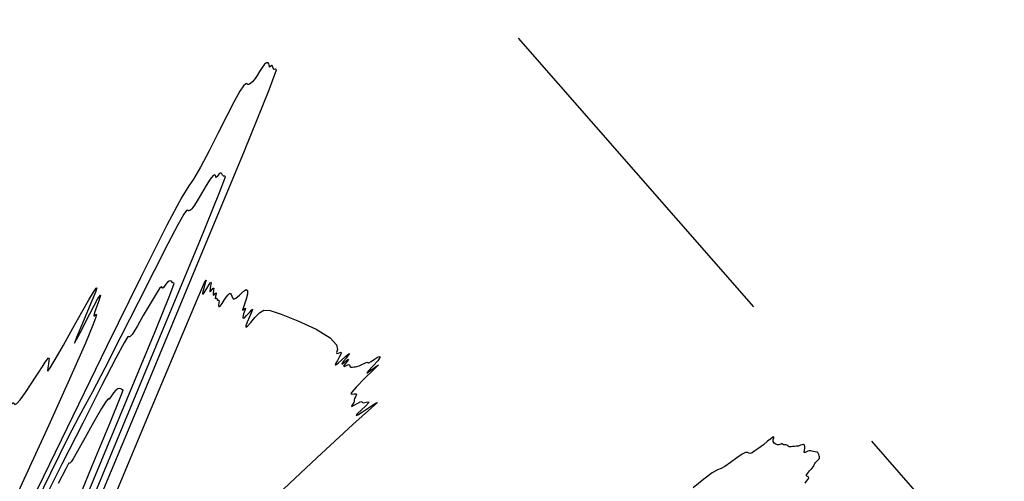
# Model space of a CAD drawing. Extents: x 3249832 to 3255657, y 13789405 to 13793316.
# Tile 647 of 656: x 3252682 to 3252820, y 13791945 to 13792010. Entities that reach past the tile are written whole.
import ezdxf

# ---------------------------------------------------------------- set-up
doc = ezdxf.new("R2010")
doc.units = 0
doc.header["$LTSCALE"] = 100
doc.header["$MEASUREMENT"] = 0
doc.linetypes.add('DASHED', pattern=[0.75, 0.5, -0.25])
for name, color, linetype in [('GRATIO_03231_CON', 1, 'CONTINUOUS'), ('PLAN', 7, 'CONTINUOUS'), ('TARGETS_EAST', 7, 'CONTINUOUS')]:
    doc.layers.add(name, color=color, linetype=linetype)
doc.styles.add('Gratio_032316_contours$0$symbol', font='symbol.shx')
doc.linetypes.add('Gratio_032316_contours$0$DEPRESSION', pattern='A,0.3,["%",Gratio_032316_contours$0$symbol,S=0.05,R=180,X=0,Y=0],0.0001', length=0.3001)

# ---------------------------------------------------------------- blocks, each defined once
blk = doc.blocks.new('Gratio_032316_contours')
at = {"layer": 'GRATIO_03231_CON', "color": 1, "linetype": 'Continuous', "flags": 128}
for points in [[(3252692.01, 13791940.52), (3252698.74, 13791956.68), (3252706.61, 13791975.6), (3252713.2, 13791991.49), (3252716.67, 13792000.03), (3252717.69, 13792002.83), (3252717.57, 13792002.94), (3252717.35, 13792002.91), (3252717.22, 13792003.09), (3252717.14, 13792003.31), (3252717.07, 13792003.45), (3252717, 13792003.47), (3252716.92, 13792003.43), (3252716.84, 13792003.33), (3252716.77, 13792003.25), (3252716.72, 13792003.24), (3252716.7, 13792003.35), (3252716.69, 13792003.52), (3252716.64, 13792003.7), (3252716.51, 13792003.84), (3252716.31, 13792003.84), (3252716.03, 13792003.64), (3252715.69, 13792003.19), (3252715.32, 13792002.61), (3252714.99, 13792002.06), (3252714.73, 13792001.65), (3252714.51, 13792001.38), (3252714.32, 13792001.17), (3252714.11, 13792000.99), (3252713.92, 13792000.85), (3252713.78, 13792000.78), (3252713.69, 13792000.79), (3252713.62, 13792000.85), (3252713.54, 13792000.92), (3252713.39, 13792000.91), (3252713.09, 13792000.63), (3252712.57, 13791999.85), (3252711.77, 13791998.4), (3252710.73, 13791996.41), (3252709.53, 13791994.04), (3252708.25, 13791991.51), (3252707.04, 13791989.2), (3252706.1, 13791987.54), (3252705.44, 13791986.61), (3252704.45, 13791985.04), (3252702.35, 13791981.11), (3252698.65, 13791973.71), (3252693.96, 13791964.16), (3252689.18, 13791954.35), (3252685.07, 13791945.92), (3252681.87, 13791939.36)], [(3252690.09, 13791938.24), (3252695.44, 13791951.12), (3252701.71, 13791966.2), (3252706.96, 13791978.86), (3252709.72, 13791985.67), (3252710.54, 13791987.89), (3252710.44, 13791987.98), (3252710.26, 13791987.95), (3252710.15, 13791988.1), (3252710.06, 13791988.28), (3252709.96, 13791988.38), (3252709.83, 13791988.38), (3252709.69, 13791988.28), (3252709.53, 13791988.09), (3252709.38, 13791987.9), (3252709.27, 13791987.79), (3252709.22, 13791987.81), (3252709.2, 13791987.92), (3252709.16, 13791988.07), (3252709.05, 13791988.15), (3252708.83, 13791988.04), (3252708.43, 13791987.56), (3252707.84, 13791986.65), (3252707.18, 13791985.53), (3252706.6, 13791984.53), (3252706.22, 13791983.91), (3252706, 13791983.58), (3252705.84, 13791983.41), (3252705.69, 13791983.27), (3252705.55, 13791983.17), (3252705.43, 13791983.11), (3252705.37, 13791983.12), (3252705.32, 13791983.17), (3252705.26, 13791983.22), (3252705.12, 13791983.16), (3252704.73, 13791982.63), (3252703.9, 13791981.17), (3252702.48, 13791978.47), (3252700.57, 13791974.73), (3252698.31, 13791970.28), (3252695.9, 13791965.52), (3252693.66, 13791961.1), (3252691.93, 13791957.77), (3252690.9, 13791955.89), (3252690.01, 13791954.29), (3252688.55, 13791951.44), (3252686.04, 13791946.38), (3252683.1, 13791940.37)], [(3252688.17, 13791935.96), (3252692.14, 13791945.56), (3252696.81, 13791956.8), (3252700.71, 13791966.23), (3252702.77, 13791971.3), (3252703.38, 13791972.95), (3252703.31, 13791973.02), (3252703.18, 13791973), (3252703.08, 13791973.11), (3252702.98, 13791973.24), (3252702.84, 13791973.31), (3252702.66, 13791973.28), (3252702.45, 13791973.13), (3252702.22, 13791972.86), (3252702, 13791972.55), (3252701.83, 13791972.33), (3252701.75, 13791972.27), (3252701.71, 13791972.33), (3252701.68, 13791972.43), (3252701.59, 13791972.47), (3252701.34, 13791972.24), (3252700.83, 13791971.49), (3252699.99, 13791970.11), (3252699.04, 13791968.45), (3252698.22, 13791967.01), (3252697.72, 13791966.16), (3252697.48, 13791965.78), (3252697.36, 13791965.64), (3252697.26, 13791965.55), (3252697.17, 13791965.48), (3252697.09, 13791965.45), (3252697.05, 13791965.45), (3252697.01, 13791965.48), (3252696.97, 13791965.52), (3252696.85, 13791965.42), (3252696.38, 13791964.64), (3252695.23, 13791962.5), (3252693.21, 13791958.59), (3252690.57, 13791953.39), (3252687.66, 13791947.65), (3252684.84, 13791942.06)], [(3252688.84, 13791940), (3252691.91, 13791947.39), (3252694.47, 13791953.59), (3252695.83, 13791956.93), (3252696.23, 13791958.02), (3252696.18, 13791958.06), (3252696.09, 13791958.05), (3252696.01, 13791958.12), (3252695.9, 13791958.2), (3252695.73, 13791958.24), (3252695.5, 13791958.18), (3252695.22, 13791957.98), (3252694.9, 13791957.62), (3252694.61, 13791957.2), (3252694.39, 13791956.88), (3252694.27, 13791956.73), (3252694.22, 13791956.73), (3252694.2, 13791956.79), (3252694.12, 13791956.79), (3252693.85, 13791956.44), (3252693.22, 13791955.42), (3252692.15, 13791953.57), (3252690.9, 13791951.37), (3252689.83, 13791949.48), (3252689.22, 13791948.41), (3252688.96, 13791947.98), (3252688.88, 13791947.88), (3252688.83, 13791947.83), (3252688.79, 13791947.8), (3252688.75, 13791947.78), (3252688.73, 13791947.78), (3252688.71, 13791947.8), (3252688.69, 13791947.81), (3252688.6, 13791947.72), (3252688.19, 13791946.97), (3252687.13, 13791944.95)], [(3252791.68, 13791944.97), (3252791.88, 13791945.27), (3252792.11, 13791945.56), (3252792.23, 13791945.78), (3252792.12, 13791945.88), (3252791.93, 13791945.95), (3252791.84, 13791946.08), (3252792.01, 13791946.34), (3252792.32, 13791946.7), (3252792.64, 13791947.05), (3252792.85, 13791947.34), (3252792.96, 13791947.56), (3252793.05, 13791947.74), (3252793.15, 13791947.9), (3252793.27, 13791948.03), (3252793.38, 13791948.13), (3252793.47, 13791948.22), (3252793.54, 13791948.29), (3252793.59, 13791948.34), (3252793.64, 13791948.39), (3252793.67, 13791948.42), (3252793.69, 13791948.45), (3252793.7, 13791948.46), (3252793.7, 13791948.47), (3252793.7, 13791948.48), (3252793.71, 13791948.5), (3252793.71, 13791948.54), (3252793.69, 13791948.65), (3252793.65, 13791948.81), (3252793.59, 13791949.01), (3252793.53, 13791949.17), (3252793.49, 13791949.26), (3252793.43, 13791949.3), (3252793.31, 13791949.32), (3252793.11, 13791949.36), (3252792.86, 13791949.4), (3252792.63, 13791949.45), (3252792.43, 13791949.5), (3252792.26, 13791949.51), (3252792.09, 13791949.48), (3252791.88, 13791949.38), (3252791.68, 13791949.28), (3252791.57, 13791949.26), (3252791.56, 13791949.37), (3252791.62, 13791949.58), (3252791.67, 13791949.84), (3252791.67, 13791950.09), (3252791.59, 13791950.29), (3252791.46, 13791950.38), (3252791.27, 13791950.37), (3252791.04, 13791950.28), (3252790.77, 13791950.18), (3252790.47, 13791950.14), (3252790.18, 13791950.12), (3252789.92, 13791950.11), (3252789.73, 13791950.08), (3252789.59, 13791950.06), (3252789.46, 13791950.08), (3252789.32, 13791950.17), (3252789.18, 13791950.28), (3252789.03, 13791950.36), (3252788.9, 13791950.36), (3252788.78, 13791950.34), (3252788.68, 13791950.33), (3252788.62, 13791950.37), (3252788.57, 13791950.45), (3252788.51, 13791950.51), (3252788.44, 13791950.53), (3252788.36, 13791950.5), (3252788.27, 13791950.45), (3252788.16, 13791950.39), (3252788.02, 13791950.35), (3252787.83, 13791950.36), (3252787.58, 13791950.44), (3252787.34, 13791950.6), (3252787.2, 13791950.82), (3252787.21, 13791951.1), (3252787.29, 13791951.34), (3252787.32, 13791951.48), (3252787.18, 13791951.43), (3252786.88, 13791951.21), (3252786.42, 13791950.84), (3252785.84, 13791950.37), (3252785.23, 13791949.89), (3252784.67, 13791949.49), (3252784.27, 13791949.25), (3252783.99, 13791949.15), (3252783.79, 13791949.17), (3252783.61, 13791949.26), (3252783.35, 13791949.27), (3252782.88, 13791949.06), (3252782.12, 13791948.54), (3252781.25, 13791947.88), (3252780.47, 13791947.34), (3252779.92, 13791947.06), (3252779.42, 13791946.85), (3252778.69, 13791946.41), (3252777.53, 13791945.53), (3252776.04, 13791944.33)]]:
    blk.add_lwpolyline(points, dxfattribs=at)
at = {"layer": 'GRATIO_03231_CON', "color": 5, "linetype": 'Continuous', "flags": 128}
blk.add_lwpolyline([(3252695.45, 13791944.12), (3252700.16, 13791955.4), (3252704.24, 13791965.13), (3252706.64, 13791970.8), (3252707.64, 13791973.08), (3252707.83, 13791973.41), (3252707.73, 13791973.03), (3252707.55, 13791972.42), (3252707.39, 13791971.82), (3252707.35, 13791971.48), (3252707.44, 13791971.44), (3252707.64, 13791971.7), (3252707.94, 13791972.23), (3252708.25, 13791972.79), (3252708.47, 13791973.11), (3252708.53, 13791972.99), (3252708.48, 13791972.6), (3252708.4, 13791972.17), (3252708.37, 13791971.88), (3252708.4, 13791971.77), (3252708.5, 13791971.85), (3252708.66, 13791972.06), (3252708.82, 13791972.27), (3252708.92, 13791972.28), (3252708.9, 13791971.99), (3252708.84, 13791971.58), (3252708.84, 13791971.3), (3252708.96, 13791971.34), (3252709.12, 13791971.54), (3252709.24, 13791971.64), (3252709.24, 13791971.47), (3252709.17, 13791971.16), (3252709.12, 13791970.9), (3252709.16, 13791970.82), (3252709.25, 13791970.86), (3252709.34, 13791970.88), (3252709.37, 13791970.79), (3252709.39, 13791970.66), (3252709.42, 13791970.58), (3252709.51, 13791970.6), (3252709.61, 13791970.62), (3252709.66, 13791970.52), (3252709.63, 13791970.21), (3252709.6, 13791969.85), (3252709.63, 13791969.65), (3252709.8, 13791969.77), (3252710.07, 13791970.12), (3252710.37, 13791970.58), (3252710.67, 13791971.01), (3252710.93, 13791971.35), (3252711.13, 13791971.54), (3252711.27, 13791971.55), (3252711.36, 13791971.4), (3252711.44, 13791971.16), (3252711.53, 13791970.91), (3252711.7, 13791970.76), (3252712.02, 13791970.87), (3252712.51, 13791971.3), (3252713.05, 13791971.82), (3252713.47, 13791972.11), (3252713.65, 13791971.95), (3252713.62, 13791971.44), (3252713.45, 13791970.75), (3252713.21, 13791970.05), (3252713.01, 13791969.48), (3252712.94, 13791969.19), (3252713.06, 13791969.24), (3252713.25, 13791969.43), (3252713.36, 13791969.47), (3252713.28, 13791969.17), (3252713.1, 13791968.67), (3252712.97, 13791968.24), (3252713.01, 13791968.06), (3252713.21, 13791968.14), (3252713.52, 13791968.44), (3252713.9, 13791968.88), (3252714.22, 13791969.25), (3252714.35, 13791969.33), (3252714.21, 13791968.94), (3252713.9, 13791968.26), (3252713.59, 13791967.54), (3252713.41, 13791967.03), (3252713.42, 13791966.8), (3252713.65, 13791966.95), (3252714.09, 13791967.48), (3252714.68, 13791968.19), (3252715.3, 13791968.84), (3252715.92, 13791969.18), (3252716.83, 13791969.15), (3252718.37, 13791968.66), (3252718.37, 13791968.66), (3252720.69, 13791967.72), (3252723.23, 13791966.53), (3252725.22, 13791965.34), (3252726.11, 13791964.37), (3252726.22, 13791963.68), (3252726.09, 13791963.27), (3252726.15, 13791963.14), (3252726.37, 13791963.19), (3252726.61, 13791963.29), (3252726.76, 13791963.33), (3252726.79, 13791963.25), (3252726.69, 13791963.02), (3252726.48, 13791962.62), (3252726.23, 13791962.17), (3252726.02, 13791961.78), (3252725.93, 13791961.56), (3252726.01, 13791961.55), (3252726.31, 13791961.78), (3252726.83, 13791962.23), (3252727.39, 13791962.74), (3252727.8, 13791963.09), (3252727.91, 13791963.12), (3252727.75, 13791962.89), (3252727.45, 13791962.49), (3252727.09, 13791962.05), (3252726.84, 13791961.71), (3252726.83, 13791961.62), (3252727.14, 13791961.85), (3252727.56, 13791962.19), (3252727.78, 13791962.34), (3252727.63, 13791962.1), (3252727.3, 13791961.67), (3252727.08, 13791961.34), (3252727.18, 13791961.3), (3252727.49, 13791961.45), (3252727.78, 13791961.58), (3252727.92, 13791961.54), (3252727.95, 13791961.4), (3252727.99, 13791961.27), (3252728.12, 13791961.22), (3252728.33, 13791961.24), (3252728.55, 13791961.28), (3252728.75, 13791961.29), (3252728.96, 13791961.31), (3252729.26, 13791961.4), (3252729.66, 13791961.59), (3252730.06, 13791961.8), (3252730.36, 13791961.92), (3252730.46, 13791961.89), (3252730.5, 13791961.81), (3252730.62, 13791961.83), (3252730.95, 13791962.03), (3252731.4, 13791962.33), (3252731.84, 13791962.6), (3252732.14, 13791962.71), (3252732.18, 13791962.58), (3252731.87, 13791962.13), (3252731.19, 13791961.38), (3252730.52, 13791960.66), (3252730.32, 13791960.38), (3252730.88, 13791960.78), (3252731.67, 13791961.38), (3252731.97, 13791961.55), (3252731.28, 13791960.84), (3252730.02, 13791959.62), (3252728.83, 13791958.44), (3252728.23, 13791957.74), (3252728.12, 13791957.47), (3252728.3, 13791957.43), (3252728.55, 13791957.47), (3252728.78, 13791957.49), (3252728.91, 13791957.44), (3252728.87, 13791957.28), (3252728.74, 13791957.05), (3252728.62, 13791956.82), (3252728.59, 13791956.64), (3252728.58, 13791956.47), (3252728.51, 13791956.26), (3252728.34, 13791955.99), (3252728.19, 13791955.76), (3252728.24, 13791955.7), (3252728.58, 13791955.89), (3252729.07, 13791956.18), (3252729.48, 13791956.4), (3252729.66, 13791956.39), (3252729.74, 13791956.27), (3252729.89, 13791956.21), (3252730.24, 13791956.3), (3252730.58, 13791956.39), (3252730.63, 13791956.27), (3252730.21, 13791955.82), (3252729.56, 13791955.21), (3252729.01, 13791954.68), (3252728.85, 13791954.46), (3252729.1, 13791954.56), (3252729.74, 13791954.97), (3252730.69, 13791955.6), (3252731.54, 13791956.16), (3252731.81, 13791956.28), (3252730.98, 13791955.52), (3252728.4, 13791953.2), (3252723.36, 13791948.55), (3252715.64, 13791941.32)], dxfattribs=at)
at = {"layer": 'GRATIO_03231_CON', "color": 5, "linetype": 'Gratio_032316_contours$0$DEPRESSION', "flags": 128}
blk.add_lwpolyline([(3252692.71, 13791970.83), (3252693.05, 13791971.28), (3252692.81, 13791970.5), (3252692.42, 13791969.38), (3252692.19, 13791968.67), (3252692.15, 13791968.4), (3252692.25, 13791968.42), (3252692.41, 13791968.58), (3252692.51, 13791968.6), (3252692.43, 13791968.22), (3252692.01, 13791967.08), (3252690.96, 13791964.56), (3252688.93, 13791959.98), (3252685.81, 13791953.11), (3252682.33, 13791945.51), (3252679.44, 13791939.2), (3252677.82, 13791935.67), (3252677.18, 13791934.27), (3252676.99, 13791933.85), (3252676.81, 13791933.44), (3252676.61, 13791932.97), (3252676.48, 13791932.56), (3252676.41, 13791932.22), (3252676.12, 13791931.5), (3252675.26, 13791929.85), (3252673.65, 13791927.02), (3252671.96, 13791924.14), (3252671.03, 13791922.65), (3252671.35, 13791923.37), (3252672, 13791924.71), (3252671.72, 13791924.45), (3252669.61, 13791921), (3252666.21, 13791915.32), (3252662.44, 13791908.98), (3252659.13, 13791903.4), (3252656.68, 13791899.32), (3252655.42, 13791897.36), (3252655.44, 13791897.71), (3252655.99, 13791898.98), (3252656.1, 13791899.39), (3252655.09, 13791897.7), (3252653.46, 13791894.85), (3252651.99, 13791892.32), (3252651.29, 13791891.24), (3252651.22, 13791891.33), (3252651.45, 13791891.97), (3252651.69, 13791892.59), (3252651.82, 13791893), (3252651.75, 13791893.06), (3252651.5, 13791892.79), (3252651.41, 13791892.88), (3252651.92, 13791894.16), (3252653.25, 13791897.04), (3252654.78, 13791900.28), (3252655.65, 13791902.22), (3252655.31, 13791901.74), (3252654.28, 13791899.89), (3252653.34, 13791898.27), (3252653.1, 13791898.06), (3252653.37, 13791898.88), (3252653.74, 13791899.93), (3252653.95, 13791900.67), (3252654.22, 13791901.56), (3252654.89, 13791903.3), (3252656.18, 13791906.31), (3252657.7, 13791909.81), (3252658.96, 13791912.74), (3252659.62, 13791914.35), (3252659.94, 13791915.27), (3252660.38, 13791916.42), (3252661.28, 13791918.53), (3252662.55, 13791921.47), (3252664.02, 13791924.89), (3252665.51, 13791928.42), (3252666.84, 13791931.63), (3252667.82, 13791934.06), (3252668.32, 13791935.39), (3252668.47, 13791935.9), (3252668.43, 13791936.01), (3252668.35, 13791936.05), (3252668.26, 13791936.09), (3252668.2, 13791936.12), (3252668.17, 13791936.14), (3252668.19, 13791936.22), (3252668.29, 13791936.4), (3252668.46, 13791936.72), (3252668.67, 13791937.09), (3252668.84, 13791937.41), (3252668.95, 13791937.61), (3252669.14, 13791937.91), (3252669.55, 13791938.6), (3252670.29, 13791939.84), (3252671.17, 13791941.3), (3252671.92, 13791942.55), (3252672.39, 13791943.33), (3252672.8, 13791944.01), (3252673.51, 13791945.15), (3252674.7, 13791947.11), (3252676.11, 13791949.42), (3252677.33, 13791951.4), (3252678.06, 13791952.54), (3252678.35, 13791952.95), (3252678.38, 13791952.88), (3252678.29, 13791952.6), (3252678.17, 13791952.27), (3252678.1, 13791952.07), (3252678.15, 13791952.12), (3252678.37, 13791952.47), (3252678.78, 13791953.14), (3252679.37, 13791954.09), (3252680.01, 13791955.1), (3252680.53, 13791955.88), (3252680.81, 13791956.21), (3252680.92, 13791956.22), (3252680.97, 13791956.09), (3252681.09, 13791955.99), (3252681.34, 13791956.12), (3252681.82, 13791956.65), (3252682.54, 13791957.66), (3252683.35, 13791958.89), (3252684.06, 13791959.98), (3252684.5, 13791960.66), (3252684.73, 13791961.01), (3252684.88, 13791961.22), (3252685.02, 13791961.44), (3252685.17, 13791961.68), (3252685.33, 13791961.92), (3252685.48, 13791962.15), (3252685.62, 13791962.34), (3252685.73, 13791962.47), (3252685.82, 13791962.51), (3252685.87, 13791962.42), (3252685.85, 13791962.14), (3252685.77, 13791961.67), (3252685.67, 13791961.14), (3252685.62, 13791960.75), (3252685.7, 13791960.67), (3252686.03, 13791961.12), (3252686.73, 13791962.3), (3252687.86, 13791964.29), (3252689.2, 13791966.68), (3252690.47, 13791968.94), (3252691.43, 13791970.63), (3252692.07, 13791971.72), (3252692.44, 13791972.29), (3252692.57, 13791972.35), (3252692.37, 13791971.72), (3252691.73, 13791970.16), (3252690.68, 13791967.69), (3252689.71, 13791965.38), (3252689.43, 13791964.56), (3252690.23, 13791966.04), (3252691.58, 13791968.68), (3252692.71, 13791970.83)], close=True, dxfattribs=at)

msp = doc.modelspace()

# ---------------------------------------------------------------- linework, layer by layer
at = {"layer": 'PLAN', "color": 8, "linetype": 'DASHED'}
for p, q in [((3251333.13, 13792680.41), (3252751.51, 13792007.27)), ((3252751.51, 13792007.27), (3253686.01, 13790941.46))]:
    msp.add_line(p, q, dxfattribs=at)

# ---------------------------------------------------------------- block references
at = {"layer": 'TARGETS_EAST'}
msp.add_blockref('Gratio_032316_contours', (0, 0), dxfattribs=at)

doc.saveas('drawing.dxf')
